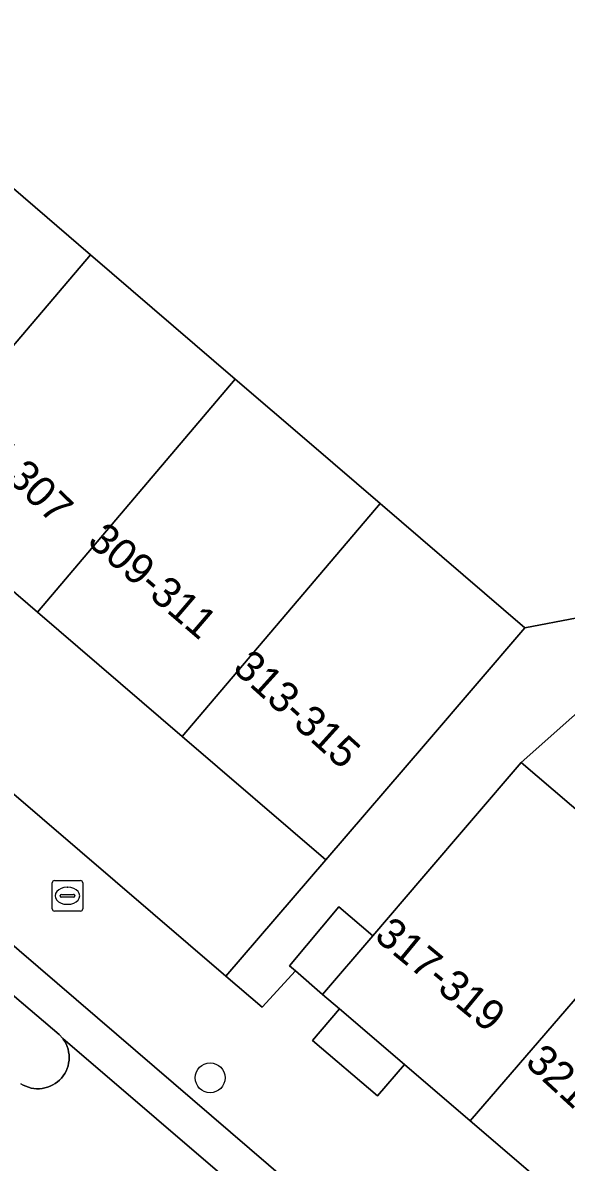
# Model space of a CAD drawing. Extents: x 159279 to 160377, y 384531 to 385888.
# Drawn here: x 159866.97 to 159884.76, y 384726.45 to 384763.74 of the extents above; entities that cross this region are included whole.
import ezdxf

# ---------------------------------------------------------------- set-up
doc = ezdxf.new("R2010")
doc.units = 0
for name, color, linetype in [('IMGEO_Boom', 7, 'Continuous'), ('IMGEO_Brandkraan', 7, 'Continuous'), ('IMGEO_Erf', 7, 'Continuous'), ('IMGEO_Pand', 7, 'Continuous'), ('IMGEO_Pand_nummerreeks', 7, 'Continuous'), ('IMGEO_Rijbaan_lokaal_open', 7, 'Continuous'), ('IMGEO_Verkeerseiland_open', 7, 'Continuous'), ('IMGEO_Voetpad_open', 7, 'Continuous')]:
    doc.layers.add(name, color=color, linetype=linetype)

msp = doc.modelspace()

# ---------------------------------------------------------------- linework, layer by layer
at = {"layer": 'IMGEO_Boom'}
msp.add_circle((159873.107, 384729.208), 0.489, dxfattribs=at)
at = {"layer": 'IMGEO_Brandkraan'}
for p, q in [((159867.936, 384734.739), (159867.936, 384735.591)), ((159868.011, 384735.665), (159868.863, 384735.665)), ((159868.424, 384735.445), (159868.449, 384735.445)), ((159868.937, 384735.591), (159868.937, 384734.739)), ((159868.195, 384735.159), (159868.195, 384735.171)), ((159868.633, 384735.122), (159868.235, 384735.122)), ((159868.238, 384735.208), (159868.636, 384735.208)), ((159868.679, 384735.171), (159868.679, 384735.159)), ((159868.447, 384734.885), (159868.422, 384734.885)), ((159868.863, 384734.665), (159868.011, 384734.665))]:
    msp.add_line(p, q, dxfattribs=at)
for points in [[(159867.936, 384734.739), (159867.936, 384735.591)], [(159868.011, 384735.665), (159868.863, 384735.665)], [(159868.937, 384735.591), (159868.937, 384734.739)], [(159868.863, 384734.665), (159868.011, 384734.665)]]:
    msp.add_lwpolyline(points, dxfattribs=at)
for centre, radius, start, end in [((159868.013, 384735.589), 0.0765, 91.552, 178.448), ((159868.013, 384735.589), 0.0765, 91.552, 178.448), ((159868.861, 384735.589), 0.0765, 1.552, 88.448), ((159868.861, 384735.589), 0.0765, 1.552, 88.448), ((159868.235, 384735.168), 0.0403, 85.8775, 175.7526), ((159868.232, 384735.158), 0.0366, 178.938, 274.7102), ((159868.636, 384735.165), 0.043, 264.8664, 352.4533), ((159868.64, 384735.17), 0.0386, 1.7309, 96.639), ((159868.013, 384734.741), 0.0765, 181.552, 268.448), ((159868.013, 384734.741), 0.0765, 181.552, 268.448), ((159868.861, 384734.741), 0.0765, 271.552, 358.448), ((159868.861, 384734.741), 0.0765, 271.552, 358.448)]:
    msp.add_arc(centre, radius, start, end, dxfattribs=at)
for centre, major_axis, ratio, start_param, end_param in [((159868.423, 384735.165), (-0.387, 0.002), 0.722429, 4.712389, 7.853982), ((159868.448, 384735.165), (-0.39, 0.002), 0.717154, 1.570796, 4.712389)]:
    msp.add_ellipse(centre, major_axis=major_axis, ratio=ratio, start_param=start_param, end_param=end_param, dxfattribs=at)
at = {"layer": 'IMGEO_Erf'}
for points in [[(159814.594, 384798.937), (159815.059, 384798.586), (159817.054, 384800.909), (159821.793, 384796.841), (159826.532, 384792.771), (159831.272, 384788.701), (159836.012, 384784.631), (159840.752, 384780.562), (159845.492, 384776.492), (159850.232, 384772.422), (159854.972, 384768.352), (159859.712, 384764.282), (159864.451, 384760.212), (159869.191, 384756.142), (159873.931, 384752.073), (159876.345, 384750), (159878.671, 384748.003), (159883.411, 384743.933), (159885.124, 384744.266), (159889.352, 384746.225), (159896.887, 384757.365), (159896.975, 384757.494), (159822.578, 384807.809)], [(159808.268, 384788.603), (159853.266, 384750), (159873.623, 384732.536), (159876.895, 384736.346), (159872.194, 384740.382), (159867.454, 384744.452), (159862.714, 384748.522), (159860.993, 384750), (159860.08, 384750.784), (159859.941, 384750.623), (159857.93, 384752.35), (159858.081, 384752.526), (159857.987, 384752.607), (159857.652, 384752.895), (159857.482, 384752.697), (159855.482, 384754.414), (159855.65, 384754.609), (159853.245, 384756.674), (159848.505, 384760.744), (159843.765, 384764.813)], [(159888.262, 384743.946), (159883.289, 384739.531), (159888.15, 384735.367), (159892.818, 384731.37), (159897.346, 384727.492), (159902.346, 384723.209), (159906.864, 384719.34), (159908.077, 384718.301), (159911.841, 384715.03), (159909.913, 384712.773)]]:
    msp.add_lwpolyline(points, dxfattribs=at)
at = {"layer": 'IMGEO_Pand'}
for points in [[(159864.451, 384760.212), (159857.987, 384752.607), (159858.081, 384752.526), (159857.93, 384752.35), (159859.941, 384750.623), (159860.08, 384750.784), (159860.993, 384750), (159862.714, 384748.522), (159869.191, 384756.142)], [(159867.454, 384744.452), (159873.931, 384752.073), (159869.191, 384756.142), (159862.714, 384748.522)], [(159873.931, 384752.073), (159867.454, 384744.452), (159872.194, 384740.382), (159878.671, 384748.003), (159876.345, 384750)], [(159876.895, 384736.346), (159880.153, 384740.14), (159883.411, 384743.933), (159878.671, 384748.003), (159872.194, 384740.382)], [(159888.15, 384735.367), (159883.289, 384739.531), (159880.036, 384735.734), (159878.428, 384733.857), (159876.783, 384731.936), (159877.337, 384731.462), (159879.464, 384729.64), (159881.618, 384727.795)], [(159892.818, 384731.37), (159888.15, 384735.367), (159881.618, 384727.795), (159883.819, 384725.91), (159886.312, 384723.774)]]:
    msp.add_lwpolyline(points, close=True, dxfattribs=at)
at = {"layer": 'IMGEO_Rijbaan_lokaal_open'}
msp.add_lwpolyline([(159861.625, 384736.208), (159864.146, 384734.051), (159865.74, 384732.675), (159868.165, 384730.624), (159868.281, 384730.496), (159877.401, 384722.674), (159878.198, 384723.622), (159866.219, 384733.909), (159858.974, 384740.138), (159853.929, 384744.456), (159853.146, 384743.458)], close=True, dxfattribs=at)
msp.add_lwpolyline([(159877.401, 384722.674), (159868.281, 384730.496), (159868.298, 384730.473), (159868.348, 384730.396), (159868.391, 384730.316), (159868.427, 384730.231), (159868.455, 384730.144), (159868.476, 384730.055), (159868.488, 384729.964), (159868.492, 384729.873), (159868.488, 384729.781), (159868.475, 384729.691), (159868.455, 384729.601), (159868.427, 384729.514), (159868.391, 384729.43), (159868.347, 384729.349), (159868.297, 384729.273), (159868.24, 384729.201), (159868.177, 384729.135), (159868.108, 384729.075), (159868.034, 384729.021), (159867.956, 384728.974), (159867.873, 384728.934), (159867.788, 384728.901), (159867.699, 384728.876), (159867.609, 384728.86), (159867.518, 384728.851), (159867.427, 384728.851), (159867.335, 384728.859), (159867.245, 384728.874), (159867.157, 384728.898), (159867.071, 384728.93), (159866.988, 384728.969), (159866.909, 384729.016)], dxfattribs=at)
at = {"layer": 'IMGEO_Verkeerseiland_open'}
msp.add_lwpolyline([(159866.909, 384729.016), (159866.988, 384728.969), (159867.071, 384728.93), (159867.157, 384728.898), (159867.245, 384728.874), (159867.335, 384728.859), (159867.427, 384728.851), (159867.518, 384728.851), (159867.609, 384728.86), (159867.699, 384728.876), (159867.788, 384728.901), (159867.873, 384728.934), (159867.956, 384728.974), (159868.034, 384729.021), (159868.108, 384729.075), (159868.177, 384729.135), (159868.24, 384729.201), (159868.297, 384729.273), (159868.347, 384729.349), (159868.391, 384729.43), (159868.427, 384729.514), (159868.455, 384729.601), (159868.475, 384729.691), (159868.488, 384729.781), (159868.492, 384729.873), (159868.488, 384729.964), (159868.476, 384730.055), (159868.455, 384730.144), (159868.427, 384730.231), (159868.391, 384730.316), (159868.348, 384730.396), (159868.298, 384730.473), (159868.281, 384730.496), (159868.165, 384730.624), (159865.74, 384732.675)], dxfattribs=at)
at = {"layer": 'IMGEO_Voetpad_open'}
for points in [[(159822.578, 384807.809), (159896.975, 384757.494), (159896.887, 384757.365), (159889.352, 384746.225), (159885.124, 384744.266), (159883.411, 384743.933), (159880.153, 384740.14), (159876.895, 384736.346), (159873.623, 384732.536), (159874.812, 384731.516), (159875.896, 384732.709), (159875.705, 384732.876), (159877.324, 384734.798), (159878.428, 384733.857), (159880.036, 384735.734), (159883.289, 384739.531), (159888.262, 384743.946), (159918.005, 384724.436)], [(159883.819, 384725.91), (159881.618, 384727.795), (159879.464, 384729.64), (159878.584, 384728.613), (159876.458, 384730.434), (159877.337, 384731.462), (159876.783, 384731.936), (159875.896, 384732.709), (159874.812, 384731.516), (159873.623, 384732.536), (159853.266, 384750), (159808.268, 384788.603)], [(159815.158, 384777.694), (159836.494, 384759.376), (159847.45, 384750), (159853.929, 384744.456), (159858.974, 384740.138), (159866.219, 384733.909), (159878.198, 384723.622)]]:
    msp.add_lwpolyline(points, dxfattribs=at)
for points in [[(159878.428, 384733.857), (159877.324, 384734.798), (159875.705, 384732.876), (159875.896, 384732.709), (159876.783, 384731.936)], [(159877.337, 384731.462), (159876.458, 384730.434), (159878.584, 384728.613), (159879.464, 384729.64)]]:
    msp.add_lwpolyline(points, close=True, dxfattribs=at)

# ---------------------------------------------------------------- texts
at = {"layer": 'IMGEO_Pand_nummerreeks'}
for s, rotation, p in [('305-307', 315.4812, (159864.503, 384750.699)), ('309-311', 319.4002, (159869.047, 384746.698)), ('313-315', 317.8647, (159873.804, 384742.556)), ('317-319', 320.5289, (159878.44, 384733.774)), ('321-323', 317.4923, (159883.379, 384729.659))]:
    msp.add_text(s, height=1, rotation=rotation, dxfattribs=at).set_placement(p)

doc.saveas('drawing.dxf')
